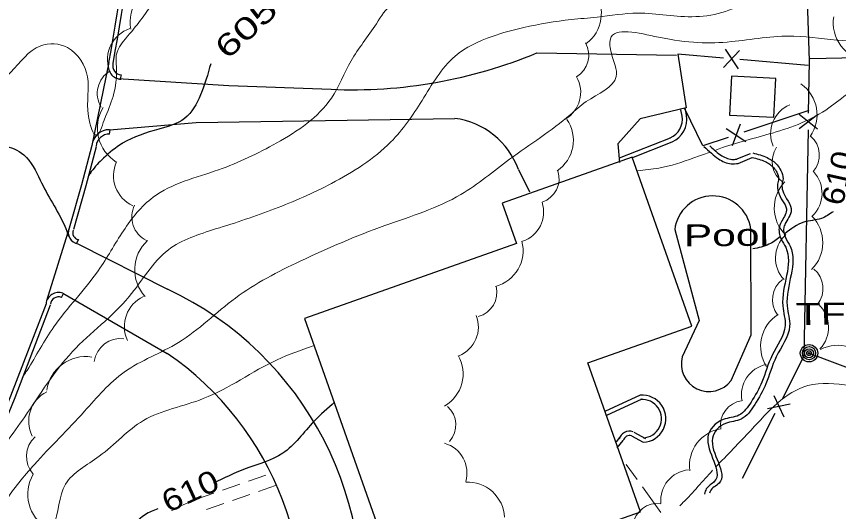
# Model space of a CAD drawing. Extents: x 2361708 to 2370558, y 6977955 to 6991887.
# Drawn here: x 2370066.7 to 2370246.5, y 6990610.4 to 6990718.7 of the extents above; entities that cross this region are included whole.
import ezdxf
from ezdxf.enums import TextEntityAlignment as Align

# ---------------------------------------------------------------- set-up
doc = ezdxf.new("R2010")
doc.units = 0
doc.header["$LTSCALE"] = 1.9
for name, color, linetype, lineweight in [('11', 7, 'Continuous', 25), ('13', 7, 'Continuous', 13), ('14', 7, 'Continuous', 13), ('17', 7, 'Continuous', 25), ('2', 7, 'Continuous', 25), ('20', 7, 'Continuous', 25), ('23', 7, 'Continuous', 25), ('29', 7, 'Continuous', 13), ('31', 7, 'Continuous', 13), ('35', 7, 'Continuous', 13)]:
    doc.layers.add(name, color=color, linetype=linetype, lineweight=lineweight)

msp = doc.modelspace()

# ---------------------------------------------------------------- linework, layer by layer
at = {"layer": '11'}
for points in [[(2370232.816, 6990705.165), (2370223.111, 6990705.643), (2370222.692, 6990697.179), (2370232.407, 6990696.701)], [(2370129.691, 6990652.661), (2370151.13, 6990591.932), (2370203.208, 6990610.329), (2370191.687, 6990642.941), (2370214.441, 6990650.978), (2370201.378, 6990687.955), (2370172.933, 6990677.904), (2370176.057, 6990669.084)]]:
    msp.add_lwpolyline(points, close=True, dxfattribs=at)
at = {"layer": '13'}
for p, q in [((2370117.44, 6990617.043), (2370121.217, 6990618.359)), ((2370111.768, 6990615.078), (2370115.546, 6990616.385)), ((2370119.611, 6990614.833), (2370123.359, 6990616.129)), ((2370106.097, 6990613.104), (2370109.874, 6990614.421)), ((2370113.939, 6990612.859), (2370117.717, 6990614.175)), ((2370108.268, 6990610.895), (2370112.046, 6990612.201))]:
    msp.add_line(p, q, dxfattribs=at)
msp.add_lwpolyline([(2370100.66, 6990610.593), (2370100.7, 6990610.613), (2370101.177, 6990610.888), (2370101.665, 6990611.153), (2370102.153, 6990611.407), (2370102.64, 6990611.662), (2370103.138, 6990611.896), (2370103.636, 6990612.121), (2370104.144, 6990612.346), (2370104.233, 6990612.387)], dxfattribs=at)
at = {"layer": '14'}
for p, q in [((2370200.099, 6990620.68), (2370202.44, 6990617.442)), ((2370203.616, 6990615.823), (2370207.679, 6990610.192))]:
    msp.add_line(p, q, dxfattribs=at)
at = {"layer": '17'}
for p, q in [((2370224.898, 6990711.29), (2370221.363, 6990707.586)), ((2370221.715, 6990711.57), (2370224.556, 6990707.307)), ((2370239.87, 6990708.012), (2370224.927, 6990709.31)), ((2370240.345, 6990709.557), (2370255.343, 6990709.89)), ((2370240.054, 6990698.144), (2370225.818, 6990693.408)), ((2370237.891, 6990694.193), (2370241.951, 6990697.322)), ((2370237.951, 6990697.394), (2370241.892, 6990694.121)), ((2370225.011, 6990695.21), (2370223.236, 6990690.404)), ((2370221.97, 6990694.201), (2370226.277, 6990691.413)), ((2370240.069, 6990645.052), (2370254.11, 6990639.785)), ((2370232.397, 6990635.788), (2370234.531, 6990631.138)), ((2370230.964, 6990632.934), (2370235.974, 6990633.992)), ((2370232.624, 6990631.86), (2370225.479, 6990617.641))]:
    msp.add_line(p, q, dxfattribs=at)
for points in [[(2370238.498, 6990757.522), (2370240.13, 6990709.055), (2370239.919, 6990697.552)], [(2370221.343, 6990709.626), (2370211.405, 6990710.492), (2370213.196, 6990698.768), (2370203.139, 6990696.342), (2370198.211, 6990690.885), (2370198.62, 6990686.819)], [(2370222.399, 6990692.265), (2370216.866, 6990690.423), (2370212.929, 6990698.526)], [(2370239.854, 6990693.952), (2370238.955, 6990644.451), (2370234.244, 6990635.075)]]:
    msp.add_lwpolyline(points, dxfattribs=at)
at = {"layer": '2'}
for p, q in [((2370180.531, 6990710.778), (2370211.047, 6990710.268)), ((2370086.876, 6990708.656), (2370083.159, 6990690.48)), ((2370089.612, 6990705.992), (2370089.34, 6990705.07)), ((2370213.242, 6990697.128), (2370212.946, 6990698.776)), ((2370212.294, 6990696.96), (2370212.05, 6990698.347)), ((2370087.055, 6990693.007), (2370087.176, 6990693.958)), ((2370198.62, 6990687.799), (2370209.759, 6990692.175)), ((2370201.3, 6990687.814), (2370210.108, 6990691.279)), ((2370224.164, 6990687.482), (2370227.262, 6990688.792)), ((2370224.543, 6990686.596), (2370227.64, 6990687.905)), ((2370176.493, 6990685.268), (2370178.95, 6990680.381)), ((2370078.241, 6990672.402), (2370073.292, 6990656.495)), ((2370080.264, 6990669.941), (2370079.802, 6990669.107)), ((2370080.124, 6990668.99), (2370099.729, 6990659.076)), ((2370076.525, 6990657.265), (2370077.007, 6990658.09)), ((2370076.846, 6990658.168), (2370099.682, 6990645.015)), ((2370203.115, 6990635.869), (2370195.398, 6990632.316)), ((2370203.513, 6990634.993), (2370195.796, 6990631.439)), ((2370197.952, 6990625.67), (2370198.673, 6990626.587)), ((2370201.259, 6990626.951), (2370203.823, 6990625.565)), ((2370201.711, 6990627.795), (2370204.275, 6990626.41)), ((2370198.124, 6990624.341), (2370199.429, 6990625.994))]:
    msp.add_line(p, q, dxfattribs=at)
for points in [[(2370088.89, 6990705.135), (2370113.155, 6990703.646), (2370135.524, 6990702.799)], [(2370087.056, 6990693.967), (2370106.002, 6990695.548), (2370162.606, 6990696.447)], [(2370083.159, 6990690.48), (2370080.93, 6990681.929), (2370078.241, 6990672.402)], [(2370084.091, 6990690.239), (2370081.853, 6990681.677), (2370079.163, 6990672.141)], [(2370073.148, 6990655.883), (2370065.401, 6990635.628), (2370057.327, 6990616.041)], [(2370074.041, 6990655.542), (2370066.294, 6990635.277), (2370058.21, 6990615.679)]]:
    msp.add_lwpolyline(points, dxfattribs=at)
for centre, radius, start, end in [((2369657.658, 6990789.626), 436.788, 349.317, 0.64097), ((2369657.658, 6990789.626), 437.748, 349.317, 0.64097), ((2370140.144, 6990807.649), 104.953, 267.47493, 292.63177), ((2370089.646, 6990707.901), 2.871, 164.7518, 268.90029), ((2370089.646, 6990707.901), 1.911, 164.7518, 268.90029), ((2370207.945, 6990696.201), 4.417, 293.71001, 9.92899), ((2370207.945, 6990696.201), 5.377, 293.71001, 9.92899), ((2370160.312, 6990679.382), 17.218, 19.99058, 82.34419), ((2370087.049, 6990690.055), 3.913, 89.90251, 173.76229), ((2370087.049, 6990690.055), 2.953, 89.90251, 173.76229), ((2370080.476, 6990671.411), 2.446, 156.08065, 261.70291), ((2370080.476, 6990671.411), 1.486, 156.08065, 261.70291), ((2370068.349, 6990592.289), 73.792, 349.58088, 64.83369), ((2370075.908, 6990655.553), 2.779, 70.25823, 173.17662), ((2370075.908, 6990655.553), 1.819, 70.25823, 173.17662), ((2370060.839, 6990588.496), 68.58, 346.29366, 55.50103), ((2370203.588, 6990630.726), 5.165, 272.60125, 95.26156), ((2370203.588, 6990630.726), 4.205, 272.60125, 95.26156), ((2370200.789, 6990625.62), 2.371, 70.53368, 164.66323), ((2370200.789, 6990625.62), 1.411, 70.53368, 164.66323)]:
    msp.add_arc(centre, radius, start, end, dxfattribs=at)
for points in [[(2370217.087, 6990690.305), (2370218.702, 6990688.8), (2370220.243, 6990687.604), (2370223.064, 6990686.492), (2370224.543, 6990686.596)], [(2370218.366, 6990690.427), (2370219.325, 6990689.536), (2370220.725, 6990688.449), (2370223.214, 6990687.463), (2370224.264, 6990687.543)], [(2370227.64, 6990687.905), (2370230.479, 6990686.982), (2370232.373, 6990685.61), (2370233.012, 6990684.646), (2370233.406, 6990683.2), (2370233.197, 6990682.058), (2370233.383, 6990680.329), (2370234.291, 6990678.398), (2370235.138, 6990676.676), (2370234.133, 6990674.016), (2370233.585, 6990672.781), (2370233.981, 6990670.035), (2370234.968, 6990668.234), (2370234.32, 6990655.407), (2370234.851, 6990651.092), (2370232.023, 6990644.645), (2370229.759, 6990638.743), (2370227.4, 6990634.37), (2370224.727, 6990631.485), (2370221.256, 6990630.522), (2370217.952, 6990626.79), (2370219.355, 6990616.973), (2370217.6, 6990615.376), (2370217.191, 6990614.252)], [(2370227.761, 6990688.877), (2370230.922, 6990687.846), (2370233.076, 6990686.287), (2370233.898, 6990685.044), (2370234.385, 6990683.239), (2370234.167, 6990682.027), (2370234.321, 6990680.588), (2370235.157, 6990678.816), (2370236.187, 6990676.726), (2370235.016, 6990673.655), (2370234.576, 6990672.64), (2370234.908, 6990670.343), (2370235.936, 6990668.453), (2370235.28, 6990655.446), (2370235.833, 6990650.951), (2370232.906, 6990644.283), (2370230.632, 6990638.341), (2370228.185, 6990633.808), (2370225.246, 6990630.63), (2370221.785, 6990629.676), (2370218.965, 6990626.49), (2370220.379, 6990616.603), (2370218.426, 6990614.824), (2370218.299, 6990614.463)]]:
    msp.add_spline(points, degree=3, dxfattribs=at)
at = {"layer": '20'}
for radius in [1.9, 1.442, 0.973, 0.539, 0.192]:
    msp.add_circle((2370240.069, 6990645.051), radius, dxfattribs=at)
at = {"layer": '23'}
for points in [[(2370210.69, 6990672.093), (2370216.06, 6990652.203), (2370212.325, 6990644.287)], [(2370223.035, 6990639.099), (2370227.4, 6990649.091), (2370227.339, 6990672.272)]]:
    msp.add_lwpolyline(points, dxfattribs=at)
for centre, radius, start, end in [((2370219.027, 6990671.079), 8.398, 8.1671, 173.06181), ((2370218.172, 6990642.71), 6.056, 164.90221, 323.404)]:
    msp.add_arc(centre, radius, start, end, dxfattribs=at)
at = {"layer": '29'}
for centre, radius, start, end in [((2370100.233, 6990717.509), 8.669, 100.11065, 190.11065), ((2370186.535, 6990719.367), 8.112, 306.381, 36.381), ((2370253.921, 6990717.392), 8.549, 171.43973, 261.43973), ((2370093.817, 6990709.247), 7.227, 108.63191, 198.63191), ((2370186.487, 6990710.231), 5.405, 300.17292, 30.17292), ((2370090.141, 6990701.873), 5.776, 120.88707, 210.88707), ((2370183.354, 6990702.135), 6.763, 300.17292, 30.17292), ((2370233.581, 6990697.208), 8.251, 325.02694, 55.02694), ((2370093.043, 6990694.292), 8.669, 148.626, 238.626), ((2370238.548, 6990693.091), 6.879, 113.15426, 203.15426), ((2370180.405, 6990691.661), 8.112, 304.19392, 34.19392), ((2370236.841, 6990688.391), 5.497, 319.34946, 49.34946), ((2370237.506, 6990686.985), 5.497, 145.25787, 235.25787), ((2370095.144, 6990683.898), 7.227, 155.47792, 245.47792), ((2370179.992, 6990683.237), 5.405, 288.2509, 18.2509), ((2370236.047, 6990680.064), 6.879, 313.32197, 43.32197), ((2370240.723, 6990676.843), 8.251, 136.12087, 226.12087), ((2370097.69, 6990674.885), 5.776, 153.73367, 243.73367), ((2370175.254, 6990675.963), 6.763, 288.2509, 18.2509), ((2370234.831, 6990669.253), 8.251, 314.69898, 44.69898), ((2370101.228, 6990663.314), 8.669, 132.56779, 222.56779), ((2370239.607, 6990665.883), 6.879, 133.27358, 223.27358), ((2370169.405, 6990667.523), 8.112, 284.88485, 14.88485), ((2370237.645, 6990659.204), 5.497, 321.00617, 51.00617), ((2370237.569, 6990656.764), 5.497, 126.67932, 216.67932), ((2370166.365, 6990658.338), 5.405, 284.5965, 14.5965), ((2370097.513, 6990650.899), 7.227, 114.87256, 204.87256), ((2370237.465, 6990650.741), 6.879, 316.56569, 46.56569), ((2370237.728, 6990646.563), 8.251, 122.48387, 212.48387), ((2370160.97, 6990650.786), 6.763, 292.07332, 22.07332), ((2370089.431, 6990642.481), 5.776, 82.31847, 172.31847), ((2370246.413, 6990638.639), 8.159, 27.9413, 117.9413), ((2370156.285, 6990640.516), 8.112, 300.08398, 30.08398), ((2370081.866, 6990635.655), 8.669, 81.27728, 171.27728), ((2370232.063, 6990635.958), 6.763, 101.45503, 191.45503), ((2370076.588, 6990630.163), 7.227, 116.5837, 206.5837), ((2370226.115, 6990629.308), 5.405, 98.29906, 188.29906), ((2370157.392, 6990629.355), 5.405, 318.47329, 48.47329), ((2370222.046, 6990620.505), 8.112, 98.29906, 188.29906), ((2370074.643, 6990622.463), 5.776, 132.00436, 222.00436), ((2370158.476, 6990618.848), 6.763, 343.87941, 73.87941), ((2370214.388, 6990612.821), 6.763, 95.55467, 185.55467), ((2370077.835, 6990614.195), 8.669, 149.39846, 239.39846), ((2370165.359, 6990608.762), 8.112, 2.83745, 92.83745), ((2370206.922, 6990606.779), 5.405, 82.15998, 172.15998)]:
    msp.add_arc(centre, radius, start, end, dxfattribs=at)
at = {"layer": '31', "lineweight": 25}
for points in [[(2370109.18, 6990708.409), (2370106.964, 6990701.597), (2370103.483, 6990696.434), (2370097.825, 6990694.08), (2370089.905, 6990690.984), (2370085.715, 6990687.724), (2370083.063, 6990684.809), (2370082.5, 6990684.014)], [(2370048.921, 6990675.394), (2370053.015, 6990681.323), (2370058.392, 6990686.924), (2370063.91, 6990690.217), (2370068.287, 6990688.469), (2370071.85, 6990682.952), (2370074.548, 6990677.947), (2370077.246, 6990672.883), (2370078.087, 6990670.701)], [(2370245.385, 6990676.023), (2370242.788, 6990674.569), (2370238.936, 6990673.712), (2370234.79, 6990671.212)], [(2370233.766, 6990670.533), (2370231.312, 6990668.889), (2370227.781, 6990667.866)], [(2370136.296, 6990634.323), (2370131.796, 6990630.18), (2370124.932, 6990623.154), (2370116.704, 6990619.726), (2370109.793, 6990616.62)], [(2370097.586, 6990611.024), (2370094.838, 6990609.727), (2370091.117, 6990605.612), (2370089.241, 6990594.703), (2370091.696, 6990588.946), (2370095.499, 6990583.352), (2370097.056, 6990581.577)]]:
    msp.add_spline(points, degree=3, dxfattribs=at)
at = {"layer": '35'}
for points in [[(2370135.179, 6990787.33), (2370125.942, 6990787.082), (2370118.39, 6990779.82), (2370117.241, 6990775.549), (2370117.724, 6990772.053), (2370118.958, 6990765.385), (2370117.471, 6990756.69), (2370113.699, 6990745.253), (2370105.872, 6990732.338), (2370097.413, 6990722.687), (2370091.486, 6990714.98), (2370088.531, 6990710.252), (2370088.575, 6990707.732), (2370087.817, 6990701.235), (2370085.886, 6990696.057), (2370084.157, 6990692.74), (2370082.469, 6990696.854), (2370082.226, 6990705.522), (2370077.864, 6990711.941), (2370072, 6990712.325), (2370065.435, 6990706.552), (2370059.273, 6990701.543), (2370055.846, 6990699.051), (2370055.2, 6990698.634)], [(2370268.581, 6990774.269), (2370265.411, 6990771.039), (2370259.554, 6990765.472), (2370249.03, 6990757.412), (2370240.735, 6990749.463), (2370237.246, 6990741.939), (2370232.769, 6990731.166), (2370227.347, 6990722.934), (2370215.277, 6990718.699), (2370202.599, 6990719.458), (2370193.706, 6990718.604), (2370188.052, 6990718.06), (2370177.658, 6990716.311), (2370170.736, 6990714.375), (2370162.647, 6990710.048), (2370155.409, 6990700.338), (2370148.575, 6990691.273), (2370135.61, 6990682.209), (2370123.153, 6990676.63), (2370110.264, 6990672.237), (2370099.926, 6990667.699), (2370091.344, 6990657.446), (2370078.928, 6990645.398), (2370068.513, 6990631.158), (2370060.39, 6990619.8), (2370059.236, 6990618.149)], [(2370293.889, 6990765.07), (2370293.628, 6990764.147), (2370292.139, 6990750.362), (2370288.992, 6990739.522), (2370284.34, 6990725.057), (2370274.557, 6990716.913), (2370261.533, 6990714.079), (2370247.468, 6990713.465), (2370236.748, 6990714.443), (2370223.099, 6990713.233), (2370207.129, 6990714.211), (2370196.613, 6990713.811), (2370196.842, 6990710.713), (2370197.901, 6990705.603), (2370191.323, 6990700.1), (2370187.81, 6990697.227), (2370174.572, 6990687.49), (2370163.935, 6990679.798), (2370147.269, 6990672.979), (2370128.781, 6990665.203), (2370114.588, 6990657.138), (2370102.13, 6990647.399), (2370090.281, 6990640.935), (2370081.572, 6990632.352), (2370070.583, 6990620.667), (2370064.19, 6990612.566), (2370061.264, 6990605.847), (2370061.278, 6990601.167)], [(2370155.361, 6990722.199), (2370148.908, 6990721.387), (2370145.428, 6990717.144), (2370139.895, 6990709.021), (2370135.572, 6990700.879), (2370123.615, 6990691.075), (2370110.881, 6990685.194), (2370096.557, 6990679.167), (2370090.087, 6990671.865), (2370084.57, 6990663.102), (2370074.866, 6990650.819), (2370068.996, 6990641.303), (2370068.336, 6990640.277)], [(2370256.09, 6990703.847), (2370253.41, 6990703.912), (2370244.438, 6990698.756), (2370232.09, 6990693.238), (2370220.392, 6990689.786), (2370219.664, 6990689.52)], [(2370218.24, 6990689.006), (2370214.851, 6990687.783), (2370207.202, 6990685.561), (2370202.527, 6990684.986)], [(2370131.559, 6990646.649), (2370123.697, 6990643.624), (2370107.567, 6990635.12), (2370094.452, 6990630.325), (2370084.796, 6990622.522), (2370077.444, 6990616.412), (2370074.783, 6990607.026), (2370072.57, 6990602.105), (2370072.367, 6990595.063)], [(2370267.349, 6990634.731), (2370258.066, 6990635.992), (2370249.017, 6990637.916), (2370239.837, 6990637.959), (2370227.398, 6990628.25), (2370219.625, 6990620.146)], [(2370218.962, 6990619.439), (2370212.499, 6990612.357), (2370211.796, 6990611.641)]]:
    msp.add_spline(points, degree=3, dxfattribs=at)

# ---------------------------------------------------------------- texts
at = {"layer": '20', "width": 1.4}
msp.add_text('  TFP', height=4.8, rotation=0.545, dxfattribs=at).set_placement((2370232.18, 6990651.187))
at = {"layer": '23', "width": 1.45}
msp.add_text('Pool', height=4.8, rotation=0.545, dxfattribs=at).set_placement((2370212.705, 6990668.412))
at = {"layer": '31'}
for s, rotation, width, p in [(' 605 ', 42.595, 1.45, (2370118.535, 6990714.386)), (' 610 ', 77.551, 1.1, (2370248.724, 6990682.883)), (' 610 ', 24.622, 1.2, (2370105.696, 6990612.743))]:
    msp.add_text(s, height=4.8, rotation=rotation, dxfattribs=dict(at, width=width)).set_placement(p, align=Align.CENTER)

doc.saveas('drawing.dxf')
